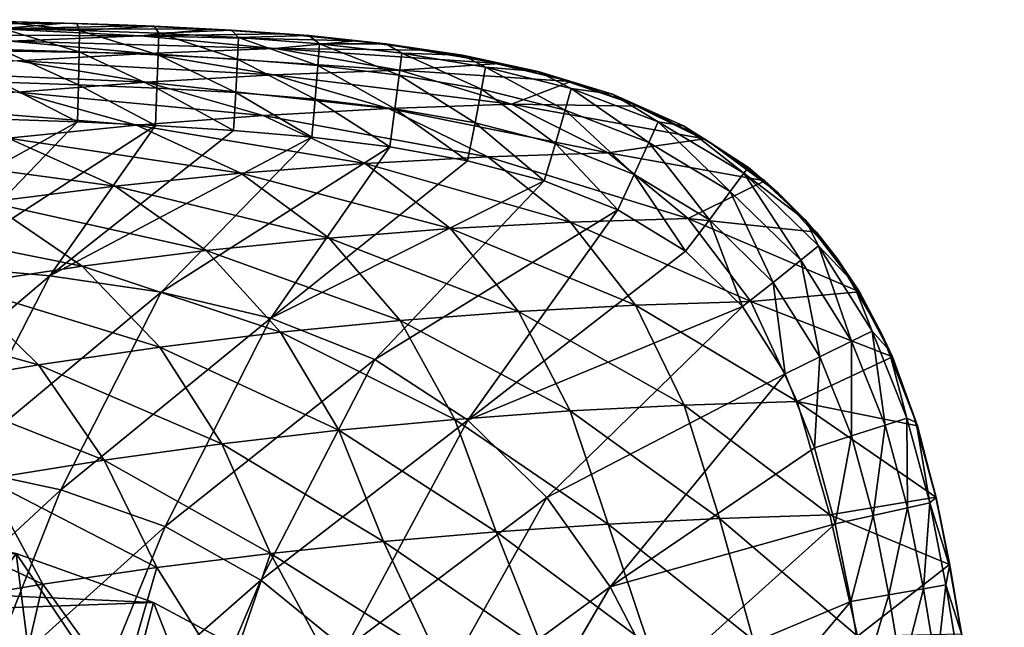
# Model space of a CAD drawing. Extents: x 68 to 255, y -167 to 11.
# Tile 478 of 478: x 246.19 to 255, y -121.96 to -116.53. Entities that reach past the tile are written whole.
import ezdxf

# ---------------------------------------------------------------- set-up
doc = ezdxf.new("R2010")
doc.units = 0
doc.layers.get('0').update_dxf_attribs({"linetype": 'CONTINUOUS'})
doc.layers.add('LAYER_1', color=7, linetype='CONTINUOUS')

# ---------------------------------------------------------------- blocks, each defined once
blk = doc.blocks.new('39')
at = {"color": 9}
mesh = blk.add_polyface(dxfattribs=at)
corners = [(246.1636, -121.3005, -16.5125), (247.3914, -121.7389, -15.6844), (242.4748, -121.5139, -9.5835), (240.6773, -121.0714, -10.7959), (244.9028, -121.0556, -17.363), (241.5839, -121.2424, -10.1844), (250.6605, -124.1304, -13.4793), (245.7199, -123.5467, -7.3947), (249.6588, -123.1655, -14.155), (248.563, -122.3639, -14.8941), (244.97, -122.9045, -7.9005), (244.1752, -122.3488, -8.4366), (246.4165, -124.2679, -6.9248), (243.3421, -121.884, -8.9985), (239.7594, -121.002, -11.4151), (243.6224, -121.007, -18.2266), (241.8569, -121.007, -15.6092), (242.8506, -121.5206, -19.0042), (242.079, -122.0338, -19.7817), (249.416, -124.096, -15.1545), (250.0955, -124.7179, -14.6961), (248.694, -123.5568, -15.6415), (247.1326, -122.7352, -16.6946), (247.9272, -123.1004, -16.1587), (246.3094, -122.4623, -17.2499), (245.4734, -122.2855, -17.8138), (244.6206, -122.2054, -18.389), (243.7713, -122.2225, -18.9619), (242.9221, -122.3383, -19.5347), (241.218, -122.5532, -20.4537), (242.0918, -122.5489, -20.0947), (243.9091, -122.964, -18.8689), (245.5451, -123.0541, -17.7654), (247.1288, -123.5258, -16.6972), (248.606, -124.3607, -15.7008), (242.298, -123.2593, -19.9556), (241.282, -122.8537, -20.6409)]
mesh.append_faces([[corners[k] for k in face] for face in [(0, 1, 2), (3, 4, 5), (6, 7, 8), (9, 10, 11), (10, 8, 7), (7, 6, 12), (9, 11, 13), (9, 8, 10), (2, 1, 13), (9, 13, 1), (4, 0, 5), (0, 2, 5), (4, 14, 15), (3, 14, 4), (15, 14, 16), (17, 16, 18), (16, 17, 15), (8, 19, 20), (9, 21, 8), (19, 8, 21), (22, 23, 1), (9, 1, 23), (22, 0, 24), (0, 22, 1), (0, 4, 25), (25, 24, 0), (15, 26, 4), (25, 4, 26), (27, 15, 17), (15, 27, 26), (17, 18, 28), (28, 27, 17), (29, 30, 18), (28, 18, 30), (23, 21, 9), (27, 31, 26), (24, 32, 33), (23, 33, 34), (22, 24, 33), (34, 21, 23), (26, 32, 25), (35, 31, 28), (30, 36, 35), (32, 26, 31), (22, 33, 23), (25, 32, 24), (28, 31, 27), (30, 35, 28)]], dxfattribs={"color": 9})
blk = doc.blocks.new('44')
at = {"color": 9}
mesh = blk.add_polyface(dxfattribs=at)
corners = [(245.9371, -116.5442, -1.7763), (246.5906, -116.5619, -1.7763), (246.2657, -116.5518, -1.1083), (247.0847, -116.577, -1.1108), (245.4462, -116.533, -1.1062), (247.8979, -116.6136, -1.1137), (247.3991, -116.5883, -0.4506), (247.897, -116.6142, -1.7763), (246.707, -116.5636, -0.4451), (246.0147, -116.545, -0.4404), (247.2439, -116.5848, -1.7763), (248.0908, -116.6227, -0.4569), (246.0278, -116.6057, -0.0994), (246.731, -116.6253, -0.1031), (248.1442, -116.8829, 0.2096), (248.1281, -117.1818, 0.4373), (247.4335, -116.844, 0.2136), (248.153, -116.689, -0.1125), (247.4389, -116.6518, -0.1074), (247.4228, -117.1407, 0.4414), (246.7276, -116.816, 0.2169), (246.0253, -116.7951, 0.2197), (245.3279, -116.5902, -0.0962), (245.3223, -116.5301, -0.4362), (246.7203, -117.1106, 0.4449), (246.0197, -117.0878, 0.4479), (245.3257, -116.7785, 0.2222), (246.0171, -116.6125, -2.7043), (247.2768, -116.6748, -2.6867), (244.7241, -116.5766, -2.7212), (248.5492, -116.6576, -1.7763), (244.8357, -116.6619, -3.6358), (246.1131, -116.7222, -3.603), (247.3337, -116.8329, -3.5695), (248.4776, -116.7883, -2.6687), (244.9379, -116.7897, -4.5243), (246.1747, -116.899, -4.4772), (245.0031, -116.9883, -5.3902), (247.3291, -117.0878, -4.4297), (248.4694, -117.0233, -3.5361)]
mesh.append_faces([[corners[k] for k in face] for face in [(0, 1, 2), (3, 2, 1), (4, 0, 2), (5, 6, 3), (3, 7, 5), (2, 8, 9), (2, 3, 8), (10, 3, 1), (4, 2, 9), (3, 10, 7), (8, 3, 6), (6, 5, 11), (12, 9, 13), (14, 15, 16), (17, 18, 11), (16, 19, 20), (6, 18, 13), (12, 21, 22), (11, 18, 6), (16, 18, 14), (14, 18, 17), (6, 13, 8), (13, 16, 20), (16, 13, 18), (13, 9, 8), (20, 21, 12), (20, 12, 13), (12, 23, 9), (24, 21, 20), (21, 25, 26), (7, 27, 28), (1, 0, 29), (1, 27, 10), (7, 10, 27), (29, 27, 1), (7, 28, 30), (28, 31, 32), (31, 28, 27), (32, 33, 34), (33, 35, 36), (28, 32, 34), (35, 33, 32), (37, 38, 36), (36, 39, 33)]], dxfattribs={"color": 9})
mesh = blk.add_polyface(dxfattribs=at)
corners = [(247.8979, -116.6136, -1.1137), (248.5492, -116.6576, -1.7763), (248.7003, -116.6686, -1.1172), (251.1244, -117.0811, -1.7763), (250.9892, -117.0457, -1.1297), (250.2506, -116.8735, -1.1252), (249.4862, -116.7516, -1.121), (248.7817, -116.6724, -0.4639), (250.1557, -116.8474, -0.4793), (250.8336, -116.992, -0.4872), (249.4705, -116.7449, -0.4715), (249.2001, -116.7174, -1.7763), (248.0908, -116.6227, -0.4569), (247.897, -116.6142, -1.7763), (249.8484, -116.8013, -1.7763), (250.4906, -116.9208, -1.7763), (248.8373, -117.2408, 0.4324), (248.1442, -116.8829, 0.2096), (248.8622, -116.9399, 0.205), (249.6123, -116.8279, -0.1249), (248.8765, -116.7445, -0.1183), (250.3626, -116.9538, -0.1319), (251.1284, -117.1438, -0.1393), (249.5896, -117.0244, 0.1996), (249.5514, -117.3265, 0.4268), (248.153, -116.689, -0.1125), (250.327, -117.1505, 0.1938), (248.1281, -117.1818, 0.4373), (248.4776, -116.7883, -2.6687), (247.2768, -116.6748, -2.6867), (249.5918, -116.9819, -2.6509), (250.5933, -117.2839, -2.6341), (248.4694, -117.0233, -3.5361), (247.3337, -116.8329, -3.5695)]
mesh.append_faces([[corners[k] for k in face] for face in [(0, 1, 2), (3, 4, 5), (2, 6, 7), (8, 5, 4), (4, 9, 8), (5, 10, 6), (10, 7, 6), (5, 8, 10), (2, 1, 11), (2, 12, 0), (0, 13, 1), (11, 14, 6), (12, 2, 7), (6, 2, 11), (6, 14, 15), (15, 5, 6), (5, 15, 3), (16, 17, 18), (19, 20, 10), (21, 9, 22), (21, 19, 8), (18, 23, 24), (20, 25, 7), (9, 21, 8), (8, 19, 10), (19, 26, 23), (26, 19, 21), (10, 20, 7), (20, 23, 18), (23, 20, 19), (7, 25, 12), (25, 18, 17), (18, 25, 20), (27, 17, 16), (28, 11, 29), (29, 11, 1), (14, 28, 15), (30, 31, 3), (11, 28, 14), (28, 30, 15), (15, 30, 3), (32, 30, 33), (33, 30, 28), (32, 31, 30)]], dxfattribs={"color": 9})
mesh = blk.add_polyface(dxfattribs=at)
corners = [(248.4408, -119.1981, 0.6755), (247.4961, -121.0581, 0.8188), (246.5621, -120.7305, 0.838), (245.5889, -120.523, 0.8567), (247.4592, -118.9639, 0.6865), (245.4729, -118.7311, 0.7075), (246.7108, -117.4439, 0.5466), (247.4095, -117.4758, 0.5417), (246.4658, -118.8179, 0.6972), (248.1083, -117.5188, 0.5359), (248.8074, -117.5791, 0.5293), (246.0124, -117.4196, 0.5507), (244.4834, -118.6796, 0.7177), (245.3208, -117.0695, 0.4504), (246.0197, -117.0878, 0.4479), (246.7203, -117.1106, 0.4449), (246.0253, -116.7951, 0.2197), (247.4228, -117.1407, 0.4414), (248.1281, -117.1818, 0.4373), (247.4335, -116.844, 0.2136), (246.7276, -116.816, 0.2169), (245.0068, -117.2917, -6.2345), (246.0908, -117.5885, -6.1587), (247.239, -117.4731, -5.2682), (247.3291, -117.0878, -4.4297), (245.0031, -116.9883, -5.3902), (246.1741, -117.1768, -5.3296), (248.4694, -117.0233, -3.5361), (246.1747, -116.899, -4.4772), (248.374, -117.3847, -4.3826), (248.1736, -117.9024, -5.2063), (247.0484, -118.0169, -6.0803), (244.9315, -117.732, -7.053), (245.9123, -118.1598, -6.9572), (247.8627, -118.5934, -5.9992), (244.7673, -118.3323, -7.8354), (246.7537, -118.7328, -6.856), (248.5271, -119.3237, -5.915), (247.4485, -119.4559, -6.7493), (245.6365, -118.9011, -7.7129), (246.3627, -119.6151, -7.5821), (248.0022, -120.3205, -6.6366), (246.9503, -120.4656, -7.4432), (245.2709, -119.8028, -8.4124), (245.8934, -120.6361, -8.2462), (248.4383, -121.3, -6.5174), (247.4219, -121.4263, -7.2964)]
mesh.append_faces([[corners[k] for k in face] for face in [(0, 1, 2), (2, 3, 4), (2, 4, 0), (5, 6, 7), (8, 4, 3), (9, 10, 8), (4, 8, 10), (9, 8, 7), (8, 5, 7), (11, 6, 12), (11, 13, 14), (15, 14, 16), (17, 18, 9), (15, 17, 7), (9, 7, 17), (17, 19, 18), (6, 14, 15), (15, 20, 17), (6, 15, 7), (11, 14, 6), (21, 22, 23), (24, 25, 26), (27, 28, 24), (23, 29, 26), (24, 26, 29), (26, 21, 23), (30, 23, 22), (31, 22, 32), (22, 31, 30), (33, 31, 32), (33, 34, 31), (35, 36, 33), (33, 36, 34), (37, 34, 36), (38, 36, 39), (38, 37, 36), (38, 39, 40), (41, 38, 40), (42, 40, 43), (41, 40, 42), (43, 44, 42), (45, 41, 42), (46, 42, 44)]], dxfattribs={"color": 9})
mesh = blk.add_polyface(dxfattribs=at)
corners = [(249.372, -119.5674, 0.6641), (250.8855, -117.9705, 0.5057), (251.5436, -118.2306, 0.4975), (247.4592, -118.9639, 0.6865), (248.8074, -117.5791, 0.5293), (249.5066, -117.665, 0.5219), (250.2046, -120.1082, 0.6521), (250.2017, -117.7901, 0.514), (248.4408, -119.1981, 0.6755), (249.5896, -117.0244, 0.1996), (250.327, -117.1505, 0.1938), (250.2689, -117.4523, 0.4207), (250.9863, -117.6364, 0.4144), (250.3626, -116.9538, -0.1319), (251.0737, -117.3384, 0.1876), (249.5514, -117.3265, 0.4268), (248.8373, -117.2408, 0.4324), (248.1281, -117.1818, 0.4373), (248.8622, -116.9399, 0.205), (248.1083, -117.5188, 0.5359), (248.374, -117.3847, -4.3826), (247.239, -117.4731, -5.2682), (249.2858, -117.8154, -4.3365), (250.0483, -118.3974, -4.2917), (248.1736, -117.9024, -5.2063), (248.4694, -117.0233, -3.5361), (249.4933, -117.3221, -3.5037), (250.5933, -117.2839, -2.6341), (247.3291, -117.0878, -4.4297), (251.4592, -117.7195, -2.6187), (250.3822, -117.7547, -3.4731), (247.0484, -118.0169, -6.0803), (248.9615, -118.4819, -5.1439), (251.1206, -118.3389, -3.4445), (247.8627, -118.5934, -5.9992), (250.6564, -119.1371, -4.2478), (249.5969, -119.2177, -5.0808), (248.5271, -119.3237, -5.915), (251.1176, -120.0268, -4.204), (250.0868, -120.1019, -5.016), (249.048, -120.1996, -5.8272), (247.4485, -119.4559, -6.7493)]
mesh.append_faces([[corners[k] for k in face] for face in [(0, 1, 2), (3, 4, 5), (6, 0, 2), (7, 1, 8), (0, 8, 1), (7, 8, 5), (8, 3, 5), (9, 10, 11), (11, 12, 1), (13, 14, 10), (15, 11, 7), (1, 7, 11), (11, 10, 12), (16, 15, 5), (7, 5, 15), (15, 9, 11), (17, 16, 4), (5, 4, 16), (16, 18, 15), (4, 19, 17), (20, 21, 22), (23, 22, 24), (25, 26, 27), (26, 28, 20), (28, 26, 25), (29, 26, 30), (20, 22, 30), (21, 24, 22), (26, 29, 27), (20, 30, 26), (31, 32, 24), (23, 33, 22), (32, 23, 24), (34, 32, 31), (35, 23, 32), (22, 33, 30), (36, 32, 34), (36, 35, 32), (37, 36, 34), (38, 35, 36), (39, 36, 37), (40, 37, 41), (39, 38, 36)]], dxfattribs={"color": 9})
mesh = blk.add_polyface(dxfattribs=at)
corners = [(252.1488, -118.5991, 0.4903), (252.6605, -119.093, 0.4861), (250.2046, -120.1082, 0.6521), (251.5436, -118.2306, 0.4975), (252.3656, -117.6241, -1.1384), (252.1312, -117.4772, -0.5019), (251.4966, -117.1958, -0.4949), (251.6958, -117.2878, -1.1341), (250.8336, -116.992, -0.4872), (250.9892, -117.0457, -1.1297), (251.7381, -117.3037, -1.7763), (251.1244, -117.0811, -1.7763), (252.3215, -117.595, -1.7763), (252.6719, -117.9007, -0.1534), (251.9053, -117.442, -0.1467), (251.1284, -117.1438, -0.1393), (252.551, -118.0658, 0.1753), (252.3634, -118.3179, 0.4016), (251.8225, -117.628, 0.1813), (251.0737, -117.3384, 0.1876), (250.9863, -117.6364, 0.4144), (250.327, -117.1505, 0.1938), (251.6924, -117.9122, 0.4078), (250.8855, -117.9705, 0.5057), (250.3626, -116.9538, -0.1319), (250.5933, -117.2839, -2.6341), (252.8591, -117.9698, -1.7763), (251.4592, -117.7195, -2.6187), (252.1747, -118.3057, -2.6051), (250.3822, -117.7547, -3.4731), (251.1206, -118.3389, -3.4445), (251.7035, -119.081, -3.4179), (252.7352, -119.0487, -2.5933), (250.6564, -119.1371, -4.2478), (250.0483, -118.3974, -4.2917), (252.1389, -119.9734, -3.3924), (253.1488, -119.9409, -2.5826), (251.1176, -120.0268, -4.204)]
mesh.append_faces([[corners[k] for k in face] for face in [(0, 1, 2), (0, 2, 3), (4, 5, 6), (7, 8, 9), (7, 6, 8), (4, 6, 7), (10, 9, 11), (10, 7, 9), (12, 7, 10), (4, 7, 12), (13, 14, 5), (14, 15, 6), (16, 17, 18), (19, 20, 21), (22, 19, 18), (6, 5, 14), (22, 17, 0), (1, 0, 17), (14, 16, 18), (16, 14, 13), (6, 15, 8), (20, 22, 3), (0, 3, 22), (15, 18, 19), (22, 18, 17), (18, 15, 14), (3, 23, 20), (20, 19, 22), (19, 24, 15), (12, 10, 25), (26, 27, 28), (11, 25, 10), (25, 27, 12), (12, 27, 26), (28, 29, 30), (27, 29, 28), (31, 32, 30), (33, 31, 34), (30, 32, 28), (34, 31, 30), (35, 36, 31), (37, 35, 33), (33, 35, 31)]], dxfattribs={"color": 9})
mesh = blk.add_polyface(dxfattribs=at)
corners = [(246.4658, -118.8179, 0.6972), (245.5889, -120.523, 0.8567), (244.6073, -120.3938, 0.8747), (243.4936, -118.6464, 0.7277), (245.3144, -117.3996, 0.5543), (244.4834, -118.6796, 0.7177), (241.9972, -121.9025, 1.0552), (242.6479, -120.2712, 0.9094), (243.6263, -120.3169, 0.8923), (245.4729, -118.7311, 0.7075), (241.6688, -120.2416, 0.9262), (246.7108, -117.4439, 0.5466), (246.0124, -117.4196, 0.5507), (244.6168, -117.3818, 0.5573), (242.4962, -118.6217, 0.7375), (243.6813, -117.3589, 0.5603), (242.7457, -117.336, 0.5633), (241.4938, -118.6001, 0.7471), (244.7673, -118.3323, -7.8354), (245.9123, -118.1598, -6.9572), (243.7631, -117.905, -7.9498), (245.2709, -119.8028, -8.4124), (244.5127, -119.0998, -8.5685), (243.3835, -119.3313, -9.4222), (241.4292, -117.4113, -8.1545), (242.6422, -117.6052, -8.056), (243.8289, -117.4341, -7.1436), (241.4485, -117.8075, -8.9708), (242.5875, -118.1096, -8.848), (242.6288, -117.2429, -7.2293), (244.9315, -117.732, -7.053), (246.0908, -117.5885, -6.1587), (245.0068, -117.2917, -6.2345), (242.2502, -119.5982, -10.2732), (244.1744, -120.0212, -9.2396), (243.6152, -118.5362, -8.7139), (245.6365, -118.9011, -7.7129), (242.4574, -118.7742, -9.5916), (246.7537, -118.7328, -6.856), (246.3627, -119.6151, -7.5821), (245.8934, -120.6361, -8.2462), (243.0743, -120.2725, -10.0628), (244.8325, -120.8342, -9.0449), (242.5974, -120.7467, -10.5402), (243.5494, -121.0881, -9.9964)]
mesh.append_faces([[corners[k] for k in face] for face in [(0, 1, 2), (3, 4, 5), (6, 7, 8), (2, 8, 9), (9, 0, 2), (8, 7, 5), (5, 9, 8), (3, 7, 10), (3, 5, 7), (9, 5, 11), (12, 5, 4), (3, 13, 4), (14, 15, 13), (3, 14, 13), (16, 15, 17), (18, 19, 20), (21, 22, 23), (24, 25, 26), (20, 27, 28), (24, 26, 29), (26, 30, 31), (25, 20, 30), (28, 18, 20), (26, 31, 32), (25, 30, 26), (20, 25, 27), (19, 30, 20), (23, 33, 34), (28, 35, 18), (35, 36, 18), (22, 35, 37), (18, 36, 38), (35, 22, 36), (23, 34, 21), (37, 23, 22), (39, 36, 22), (34, 40, 21), (34, 41, 42), (22, 21, 39), (43, 44, 41), (41, 34, 33), (41, 44, 42), (42, 40, 34)]], dxfattribs={"color": 9})
mesh = blk.add_polyface(dxfattribs=at)
corners = [(252.982, -118.0802, -1.1418), (253.5059, -118.6639, -1.1436), (253.2233, -118.3211, -0.5107), (252.7145, -117.852, -0.5074), (253.6425, -118.871, -0.512), (253.9025, -119.3343, -1.1437), (253.9684, -119.4815, -0.5115), (254.212, -120.1295, -0.5103), (254.1865, -120.051, -1.143), (252.3656, -117.6241, -1.1384), (252.1312, -117.4772, -0.5019), (252.8591, -117.9698, -1.7763), (252.3215, -117.595, -1.7763), (253.3205, -118.4275, -1.7763), (253.7051, -118.9611, -1.7763), (254.0011, -119.5433, -1.7763), (253.3528, -119.542, 0.398), (253.181, -118.6802, 0.1718), (253.6355, -119.4029, 0.1718), (252.6719, -117.9007, -0.1534), (253.8199, -119.3125, -0.1572), (254.131, -120.0904, -0.1559), (253.3407, -118.5514, -0.1571), (252.9353, -118.8772, 0.3981), (252.551, -118.0658, 0.1753), (253.9355, -120.1526, 0.173), (253.0403, -119.6947, 0.4858), (253.6357, -120.2485, 0.3993), (252.3634, -118.3179, 0.4016), (252.6605, -119.093, 0.4861), (252.1747, -118.3057, -2.6051), (252.7352, -119.0487, -2.5933), (253.1488, -119.9409, -2.5826), (251.7035, -119.081, -3.4179)]
mesh.append_faces([[corners[k] for k in face] for face in [(0, 1, 2), (2, 3, 0), (4, 5, 6), (5, 4, 1), (6, 5, 7), (7, 5, 8), (4, 2, 1), (9, 0, 3), (9, 3, 10), (11, 9, 12), (13, 0, 11), (0, 9, 11), (1, 13, 14), (1, 0, 13), (15, 5, 14), (5, 1, 14), (5, 15, 8), (16, 17, 18), (19, 10, 3), (20, 6, 21), (20, 22, 4), (19, 2, 22), (17, 23, 24), (4, 6, 20), (20, 25, 18), (25, 20, 21), (4, 22, 2), (23, 16, 26), (22, 18, 17), (16, 18, 27), (18, 22, 20), (2, 19, 3), (28, 23, 29), (26, 29, 23), (19, 17, 24), (23, 17, 16), (17, 19, 22), (28, 24, 23), (14, 30, 31), (30, 14, 13), (11, 30, 13), (31, 32, 15), (14, 31, 15), (31, 33, 32)]], dxfattribs={"color": 9})
mesh = blk.add_polyface(dxfattribs=at)
corners = [(253.7425, -122.4235, 0.4906), (252.6425, -124.188, 0.586), (252.2926, -123.3171, 0.5999), (253.3115, -125.929, 0.5569), (252.9817, -125.0571, 0.5717), (254.0373, -124.512, 0.4921), (251.733, -125.9369, 0.6673), (251.2673, -125.1641, 0.6907), (250.7935, -124.3898, 0.7135), (251.9162, -122.448, 0.6135), (250.9099, -120.8005, 0.6396), (252.6605, -119.093, 0.4861), (253.0403, -119.6947, 0.4858), (251.475, -121.5976, 0.6267), (250.2985, -123.6172, 0.7357), (253.945, -123.815, 0.4916), (253.8469, -123.1189, 0.4912), (253.628, -121.7285, 0.4898), (253.4895, -121.0366, 0.4887), (253.3031, -120.3553, 0.4873), (250.2046, -120.1082, 0.6521), (253.9355, -120.1526, 0.173), (253.6357, -120.2485, 0.3993), (253.6355, -119.4029, 0.1718), (253.969, -121.6694, 0.401), (253.8289, -120.961, 0.4003), (253.3528, -119.542, 0.398), (251.8214, -122.1192, -4.0298), (250.883, -122.177, -4.7713), (250.8948, -126.3994, -5.1937), (255.0018, -124.7409, -1.7759), (252.7566, -122.0733, -3.2835), (252.4532, -120.9888, -3.3659), (253.6888, -122.0393, -2.5323), (253.4411, -120.9549, -2.5717), (254.0011, -119.5433, -1.7763), (253.1488, -119.9409, -2.5826), (254.2262, -120.1601, -1.7763), (251.4581, -121.0392, -4.1581), (252.1389, -119.9734, -3.3924), (250.4568, -121.1073, -4.9478), (251.1176, -120.0268, -4.204), (254.3895, -120.7956, -1.7763)]
mesh.append_faces([[corners[k] for k in face] for face in [(0, 1, 2), (3, 4, 5), (6, 7, 1), (6, 1, 4), (2, 7, 8), (2, 1, 7), (8, 9, 2), (10, 11, 12), (13, 9, 14), (4, 15, 5), (1, 16, 15), (4, 1, 15), (16, 1, 0), (2, 17, 0), (9, 18, 17), (2, 9, 17), (19, 18, 13), (9, 13, 18), (19, 13, 12), (13, 10, 12), (10, 20, 11), (21, 22, 23), (0, 17, 24), (22, 25, 18), (17, 18, 25), (26, 22, 19), (18, 19, 22), (19, 12, 26), (27, 28, 29), (29, 30, 31), (29, 31, 27), (32, 31, 33), (32, 33, 34), (35, 36, 37), (31, 32, 38), (34, 39, 32), (27, 38, 40), (32, 41, 38), (34, 36, 39), (42, 36, 34), (27, 31, 38), (32, 39, 41), (28, 27, 40)]], dxfattribs={"color": 9})
mesh = blk.add_polyface(dxfattribs=at)
corners = [(249.7519, -122.8614, 0.7574), (251.475, -121.5976, 0.6267), (250.2985, -123.6172, 0.7357), (248.3522, -121.5381, 0.7989), (250.2046, -120.1082, 0.6521), (249.1075, -122.1532, 0.7785), (248.2315, -124.1262, 0.8727), (248.8709, -124.7875, 0.8436), (247.6336, -125.9588, 0.9371), (250.0537, -126.1413, 0.7832), (249.4706, -125.4636, 0.8138), (250.7935, -124.3898, 0.7135), (251.2673, -125.1641, 0.6907), (247.5171, -123.5068, 0.901), (251.9162, -122.448, 0.6135), (250.9099, -120.8005, 0.6396), (247.4961, -121.0581, 0.8188), (249.372, -119.5674, 0.6641), (248.4408, -119.1981, 0.6755), (248.0589, -124.6822, -7.2063), (247.9479, -124.7834, -7.2478), (248.7309, -125.9618, -6.7645), (248.8508, -125.8757, -6.7172), (248.579, -126.0371, -6.7264), (247.8042, -124.8708, -7.2042), (248.274, -125.7568, -6.7342), (249.9415, -122.2467, -5.5081), (248.9969, -122.3283, -6.24), (248.0502, -122.4273, -6.9664), (250.883, -122.177, -4.7713), (250.8948, -126.3994, -5.1937), (249.048, -120.1996, -5.8272), (250.0868, -120.1019, -5.016), (248.5271, -119.3237, -5.915), (248.0022, -120.3205, -6.6366), (247.4485, -119.4559, -6.7493), (250.4568, -121.1073, -4.9478), (249.4501, -121.194, -5.7344), (251.4581, -121.0392, -4.1581), (248.4383, -121.3, -6.5174), (247.4219, -121.4263, -7.2964), (251.1176, -120.0268, -4.204)]
mesh.append_faces([[corners[k] for k in face] for face in [(0, 1, 2), (3, 4, 5), (6, 7, 8), (9, 10, 11), (9, 11, 12), (10, 7, 2), (2, 11, 10), (7, 6, 0), (7, 0, 2), (6, 13, 5), (5, 0, 6), (13, 3, 5), (11, 2, 14), (0, 5, 15), (0, 15, 1), (4, 15, 5), (3, 16, 17), (3, 17, 4), (18, 17, 16), (19, 20, 21), (22, 19, 21), (23, 20, 24), (20, 23, 21), (23, 24, 25), (19, 26, 27), (26, 19, 22), (19, 27, 28), (29, 26, 30), (30, 26, 22), (31, 32, 33), (34, 31, 35), (29, 36, 37), (38, 32, 36), (26, 37, 39), (36, 31, 37), (39, 40, 28), (37, 34, 39), (38, 41, 32), (26, 29, 37), (36, 32, 31), (27, 26, 39), (37, 31, 34), (27, 39, 28)]], dxfattribs={"color": 9})
mesh = blk.add_polyface(dxfattribs=at)
corners = [(254.6193, -122.0226, -1.1418), (254.7294, -122.7273, -0.5067), (254.6212, -122.028, -0.5072), (254.5117, -121.4125, -0.508), (254.5136, -121.4049, -1.1422), (254.391, -120.7987, -0.5091), (254.3904, -120.7971, -1.1427), (254.6179, -122.0172, -1.7763), (254.5124, -121.3992, -1.7763), (254.3895, -120.7956, -1.7763), (254.2262, -120.1601, -1.7763), (254.1865, -120.051, -1.143), (254.212, -120.1295, -0.5103), (254.0011, -119.5433, -1.7763), (253.969, -121.6694, 0.401), (254.1357, -120.8925, 0.174), (254.2781, -121.6157, 0.1746), (254.5974, -122.2921, -0.1532), (254.7028, -122.9938, -0.1527), (254.3357, -120.8482, -0.1547), (254.4795, -121.5811, -0.1539), (254.3956, -122.3229, 0.1751), (254.0859, -122.3705, 0.4015), (254.131, -120.0904, -0.1559), (253.8289, -120.961, 0.4003), (253.9355, -120.1526, 0.173), (254.501, -123.0232, 0.1755), (253.7425, -122.4235, 0.4906), (253.8469, -123.1189, 0.4912), (254.1911, -123.0684, 0.4019), (253.628, -121.7285, 0.4898), (253.9684, -119.4815, -0.5115), (253.6357, -120.2485, 0.3993), (253.4411, -120.9549, -2.5717), (253.6888, -122.0393, -2.5323), (253.1488, -119.9409, -2.5826)]
mesh.append_faces([[corners[k] for k in face] for face in [(0, 1, 2), (0, 2, 3), (4, 5, 6), (4, 3, 5), (0, 4, 7), (8, 6, 9), (0, 3, 4), (8, 4, 6), (4, 8, 7), (10, 6, 11), (11, 5, 12), (6, 10, 9), (10, 11, 13), (11, 6, 5), (14, 15, 16), (17, 1, 18), (19, 3, 20), (12, 5, 19), (21, 22, 16), (17, 20, 2), (23, 12, 19), (24, 25, 15), (1, 17, 2), (17, 26, 21), (2, 20, 3), (14, 22, 27), (28, 27, 22), (20, 21, 16), (22, 21, 29), (21, 20, 17), (3, 19, 5), (24, 14, 30), (19, 16, 15), (14, 16, 22), (20, 16, 19), (31, 12, 23), (23, 15, 25), (24, 15, 14), (15, 23, 19), (32, 25, 24), (8, 33, 34), (8, 34, 7), (10, 35, 9), (8, 9, 33)]], dxfattribs={"color": 9})
mesh = blk.add_polyface(dxfattribs=at)
corners = [(247.5171, -123.5068, 0.901), (246.1387, -124.8613, 1.0073), (246.7177, -122.969, 0.9286), (248.2315, -124.1262, 0.8727), (246.9137, -125.3921, 0.9727), (245.841, -122.5494, 0.9554), (245.3013, -124.4006, 1.0409), (248.3522, -121.5381, 0.7989), (247.4961, -121.0581, 0.8188), (244.9046, -122.2634, 0.9815), (246.5621, -120.7305, 0.838), (245.5889, -120.523, 0.8567), (247.9479, -124.7834, -7.2478), (247.1544, -123.607, -7.7703), (247.0526, -123.7241, -7.8058), (248.0589, -124.6822, -7.2063), (246.5115, -123.5553, -7.8301), (246.9182, -123.8222, -7.7559), (245.9287, -122.9103, -8.3699), (246.149, -122.669, -8.404), (246.0531, -122.8061, -8.4309), (245.8307, -122.9439, -8.2588), (247.8042, -124.8708, -7.2042), (247.121, -124.1918, -7.4485), (248.0502, -122.4273, -6.9664), (247.1009, -122.5408, -7.6877), (245.8934, -120.6361, -8.2462), (244.8325, -120.8342, -9.0449), (246.4016, -121.5741, -8.0706), (245.3782, -121.7454, -8.8398), (245.3303, -122.0507, -8.9217), (247.4219, -121.4263, -7.2964), (248.4383, -121.3, -6.5174), (246.9503, -120.4656, -7.4432), (245.1367, -122.4224, -8.6976), (244.8107, -122.0745, -9.1115), (244.7182, -122.9619, -6.5625), (245.3365, -123.5275, -6.1455), (245.9223, -124.1541, -5.7504), (246.4655, -124.8325, -5.3839), (245.2463, -124.2991, -5.6597), (245.9724, -125.1665, -5.1826)]
mesh.append_faces([[corners[k] for k in face] for face in [(0, 1, 2), (0, 3, 4), (5, 2, 6), (1, 6, 2), (0, 2, 7), (2, 5, 8), (8, 7, 2), (5, 9, 10), (5, 10, 8), (11, 10, 9), (12, 13, 14), (13, 12, 15), (16, 17, 18), (14, 19, 20), (19, 14, 13), (21, 16, 18), (20, 18, 17), (14, 17, 22), (22, 12, 14), (17, 14, 20), (17, 23, 22), (23, 17, 16), (24, 25, 13), (13, 15, 24), (25, 19, 13), (26, 27, 28), (29, 30, 19), (28, 31, 26), (31, 28, 25), (31, 32, 33), (24, 31, 25), (25, 28, 19), (29, 28, 27), (28, 29, 19), (21, 18, 34), (35, 18, 20), (30, 20, 19), (16, 21, 36), (37, 23, 16), (16, 36, 37), (38, 39, 23), (38, 23, 37), (38, 37, 40), (38, 40, 41)]], dxfattribs={"color": 9})

msp = doc.modelspace()

# ---------------------------------------------------------------- block references
at = {"layer": 'LAYER_1'}
for name in ['44', '39']:
    msp.add_blockref(name, (0, 0), dxfattribs=at)

doc.saveas('drawing.dxf')
